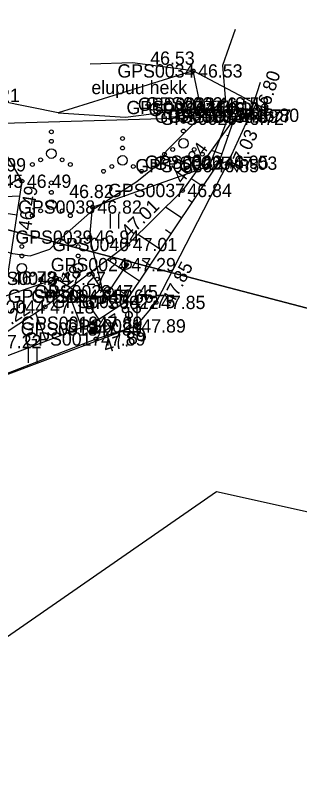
# Model space of a CAD drawing. Extents: x 551623 to 559850, y 6561220 to 6567135.
# Drawn here: x 555082.96 to 555097.94, y 6565612.88 to 6565653.59 of the extents above; entities that cross this region are included whole.
import ezdxf

# ---------------------------------------------------------------- set-up
doc = ezdxf.new("R2010")
doc.units = 0
for name, color, linetype in [('AED', 7, 'Continuous'), ('ELRAJATISMP', 7, 'Continuous'), ('HALJASTUS', 7, 'Continuous'), ('KORGUS-EH2000', 7, 'Continuous'), ('LIIKLUS', 7, 'Continuous'), ('MOOTKORG-EH2000', 7, 'Continuous'), ('MOOTMPUNKT', 7, 'Continuous'), ('MOOTNR', 7, 'Continuous'), ('MOOTPIIR', 7, 'Continuous'), ('MPKAABEL', 7, 'Continuous'), ('PIIR', 7, 'Continuous'), ('POST', 7, 'Continuous'), ('RELJEEF', 7, 'Continuous'), ('TEE', 7, 'Continuous')]:
    doc.layers.add(name, color=color, linetype=linetype)

msp = doc.modelspace()

# ---------------------------------------------------------------- linework, layer by layer
at = {"layer": 'AED'}
for p, q in [((555094.782, 6565648.41), (555094.782, 6565648.16)), ((555094.782, 6565648.41), (555095.032, 6565648.41)), ((555095.032, 6565648.41), (555095.032, 6565648.16)), ((555094.782, 6565648.16), (555095.032, 6565648.16))]:
    msp.add_line(p, q, dxfattribs=at)
msp.add_lwpolyline([(555057.142, 6565653.162), (555060.763, 6565649.947), (555063.868, 6565647.57), (555078.093, 6565647.789), (555094.907, 6565648.285)], dxfattribs=at)
at = {"layer": 'ELRAJATISMP'}
for p, q in [((555093.694, 6565648.481), (555093.669, 6565649.077)), ((555093.423, 6565648.47), (555093.398, 6565649.066))]:
    msp.add_line(p, q, dxfattribs=at)
msp.add_lwpolyline([(555094.155, 6565648.501), (555092.962, 6565648.45), (555092.937, 6565649.046), (555094.13, 6565649.097)], close=True, dxfattribs=at)
at = {"layer": 'HALJASTUS'}
for p, q in [((555087.949, 6565643.125), (555087.949, 6565642.364)), ((555088.404, 6565643.125), (555088.404, 6565642.364)), ((555088.917, 6565638.214), (555088.917, 6565637.453)), ((555089.372, 6565638.214), (555089.372, 6565637.453)), ((555083.631, 6565636.042), (555083.631, 6565635.281)), ((555084.086, 6565636.042), (555084.086, 6565635.281))]:
    msp.add_line(p, q, dxfattribs=at)
for points in [[(555055.505, 6565651.803), (555062.627, 6565646.926), (555070.89, 6565634.851), (555085.128, 6565639.729), (555086.548, 6565638.793), (555087.649, 6565638.791), (555086.883, 6565641.904), (555087.023, 6565643.49), (555093.202, 6565645.67), (555094.219, 6565648.275)], [(555085.208, 6565648.465), (555088.768, 6565648.222), (555092.737, 6565648.737), (555092.332, 6565650.666), (555089.132, 6565651.096), (555086.907, 6565651.015)]]:
    msp.add_lwpolyline(points, dxfattribs=at)
for centre, radius in [((555091.819, 6565647.998), 0.1), ((555084.858, 6565647.455), 0.1), ((555091.819, 6565647.498), 0.1), ((555084.858, 6565646.955), 0.1), ((555088.61, 6565647.101), 0.1), ((555091.819, 6565646.848), 0.25), ((555088.61, 6565646.601), 0.1), ((555084.858, 6565646.305), 0.25), ((555090.819, 6565646.273), 0.1), ((555091.254, 6565646.523), 0.1), ((555092.384, 6565646.523), 0.1), ((555092.819, 6565646.273), 0.1), ((555083.858, 6565645.73), 0.1), ((555084.293, 6565645.98), 0.1), ((555085.423, 6565645.98), 0.1), ((555085.858, 6565645.73), 0.1), ((555088.61, 6565645.951), 0.25), ((555087.61, 6565645.376), 0.1), ((555088.045, 6565645.626), 0.1), ((555089.175, 6565645.626), 0.1), ((555089.61, 6565645.376), 0.1), ((555084.858, 6565644.763), 0.1), ((555084.858, 6565644.263), 0.1), ((555084.858, 6565643.613), 0.25), ((555084.293, 6565643.288), 0.1), ((555085.423, 6565643.288), 0.1), ((555083.858, 6565643.038), 0.1), ((555085.858, 6565643.038), 0.1), ((555083.301, 6565641.411), 0.1), ((555086.274, 6565641.411), 0.1), ((555083.301, 6565640.911), 0.1), ((555086.274, 6565640.911), 0.1), ((555083.301, 6565640.261), 0.25), ((555086.274, 6565640.261), 0.25), ((555083.866, 6565639.936), 0.1), ((555084.301, 6565639.686), 0.1), ((555085.274, 6565639.686), 0.1), ((555085.709, 6565639.936), 0.1), ((555086.839, 6565639.936), 0.1), ((555087.274, 6565639.686), 0.1)]:
    msp.add_circle(centre, radius, dxfattribs=at)
at = {"layer": 'KORGUS-EH2000'}
for centre in [(555092.332, 6565650.666), (555095.317, 6565648.328), (555094.165, 6565645.802), (555083.306, 6565644.851), (555091.768, 6565644.364), (555087.023, 6565643.49), (555086.883, 6565641.904), (555088.888, 6565641.514), (555090.377, 6565638.461), (555084.532, 6565638.225), (555087.05, 6565637.366), (555087.215, 6565636.533)]:
    msp.add_circle(centre, 0.1, dxfattribs=at)
at = {"layer": 'LIIKLUS'}
msp.add_line((555088.818, 6565640.454), (555087.867, 6565639.026), dxfattribs=at)
for centre, radius in [((555088.818, 6565640.454), 0.25), ((555088.818, 6565640.454), 0.05), ((555087.867, 6565639.026), 0.25), ((555087.867, 6565639.026), 0.05)]:
    msp.add_circle(centre, radius, dxfattribs=at)
at = {"layer": 'MOOTMPUNKT'}
for centre in [(555092.332, 6565650.666), (555092.737, 6565648.737), (555093.336, 6565648.912), (555093.744, 6565648.929), (555093.756, 6565648.635), (555094.219, 6565648.275), (555094.519, 6565648.167), (555094.907, 6565648.285), (555095.317, 6565648.328), (555093.706, 6565645.854), (555094.165, 6565645.802), (555093.202, 6565645.67), (555083.306, 6565644.851), (555091.768, 6565644.364), (555087.023, 6565643.49), (555086.883, 6565641.904), (555088.888, 6565641.514), (555088.818, 6565640.454), (555085.128, 6565639.729), (555087.867, 6565639.026), (555086.548, 6565638.793), (555087.649, 6565638.791), (555088.79, 6565638.512), (555090.377, 6565638.461), (555084.532, 6565638.225), (555087.05, 6565637.366), (555089.342, 6565637.222), (555087.017, 6565637.061), (555087.215, 6565636.533)]:
    msp.add_circle(centre, 0.1, dxfattribs=at)
at = {"layer": 'MOOTPIIR'}
msp.add_lwpolyline([(555050.244, 6565639.614), (555053.358, 6565643.906), (555058.43, 6565638.637), (555062.706, 6565634.391), (555065.829, 6565631.998), (555069.987, 6565631.13), (555073.594, 6565631.301), (555077.505, 6565632.778), (555089.342, 6565637.222), (555090.377, 6565638.461), (555094.165, 6565645.802), (555095.317, 6565648.328), (555095.66, 6565648.918), (555092.332, 6565650.666), (555085.208, 6565648.465), (555080.589, 6565649.38), (555070.954, 6565650.337), (555063.92, 6565649.728), (555057.142, 6565653.162), (555057.121, 6565656.605), (555043.846, 6565668.219)], dxfattribs=at)
at = {"layer": 'MPKAABEL'}
for points in [[(555016.481, 6565670.066), (555020.706, 6565667.922), (555024.517, 6565664.875), (555027.056, 6565662.52), (555029.673, 6565661.024), (555034.413, 6565659.21), (555039.915, 6565656.802), (555046.244, 6565654.185), (555052.975, 6565650.153), (555059.391, 6565646.912), (555059.766, 6565646.536), (555063.804, 6565646.065), (555068.88, 6565645.207), (555082.81, 6565641.043), (555083.734, 6565640.909), (555084.772, 6565641.269), (555085.39, 6565641.873), (555087.19, 6565643.44), (555089.359, 6565644.841), (555090.654, 6565645.869), (555090.907, 6565646.435), (555093.14, 6565648.67), (555093.546, 6565648.774)], [(555093.546, 6565648.774), (555094.048, 6565649.031), (555093.893, 6565650.964), (555094.566, 6565652.873)]]:
    msp.add_lwpolyline(points, dxfattribs=at)
at = {"layer": 'PIIR'}
for points in [[(555524.79, 6565820.16), (555464.46, 6565652.92), (555447.97, 6565611.96), (555353.12, 6565523.87), (555343.14, 6565512.46), (555302.6, 6565539.71), (555242.37, 6565583.94), (555179.42, 6565586.32), (555138.98, 6565580.6), (555121.18, 6565602.26), (555116.17, 6565610.5), (555109.96, 6565624.83), (555093.56, 6565628.47), (555079.04, 6565618.4), (555074.13, 6565607.82), (555075.34, 6565593.24), (555091.74, 6565551.94), (555171.91, 6565394.64), (555191.35, 6565341.19)], [(555147.74, 6565789.33), (555183.27, 6565722.97), (555183.08, 6565715.21), (555166.23, 6565703.46), (555159.38, 6565687.44), (555141.63, 6565659.29), (555137.2, 6565645.72), (555136.5, 6565633.07), (555130.73, 6565621.32), (555129.77, 6565611.2), (555114.24, 6565634), (555063.43, 6565647.29), (555047.17, 6565654.02), (554847.58, 6565749.85)], [(555172.72, 6565345.23), (555166.64, 6565360.5), (555160.07, 6565375.54), (555144.16, 6565410.6), (555124.27, 6565454.45), (555113.82, 6565475.68), (555076.76, 6565542.38), (555065.78, 6565566.7), (555060.42, 6565583.26), (555057.22, 6565600.73), (555056.61, 6565622.91), (555063.43, 6565647.29), (555114.24, 6565634), (555129.77, 6565611.2), (555130.73, 6565621.32), (555138.66, 6565615.26), (555160.12, 6565598.86), (555193.24, 6565604.68)]]:
    msp.add_lwpolyline(points, dxfattribs=at)
at = {"layer": 'POST'}
msp.add_line((555086.84, 6565636.884), (555087.193, 6565637.238), dxfattribs=at)
msp.add_circle((555087.017, 6565637.061), 0.25, dxfattribs=at)
for radius, start, end in [(0.225, 224.8541, 45.0356), (0.2, 224.8427, 45.047), (0.175, 224.8281, 45.0616), (0.15, 224.8087, 45.081), (0.125, 224.7814, 45.1083), (0.1, 224.7406, 45.1491), (0.075, 224.6725, 45.2172), (0.05, 224.5363, 45.3534), (0.025, 224.1278, 45.7619)]:
    msp.add_arc((555087.017, 6565637.061), radius, start, end, dxfattribs=at)
at = {"layer": 'RELJEEF'}
for p, q in [((555094.187, 6565647.224), (555094.103, 6565647.253)), ((555093.856, 6565646.28), (555093.296, 6565646.477)), ((555093.401, 6565645.398), (555093.222, 6565645.518)), ((555083.205, 6565645.02), (555082.147, 6565644.385)), ((555092.845, 6565644.567), (555092.218, 6565644.987)), ((555083.184, 6565644.057), (555079.413, 6565643.911)), ((555092.288, 6565643.736), (555092.082, 6565643.875)), ((555091.732, 6565642.905), (555090.874, 6565643.48)), ((555083.032, 6565643.069), (555081.97, 6565643.233)), ((555091.176, 6565642.075), (555090.867, 6565642.281)), ((555090.619, 6565641.244), (555089.423, 6565642.044)), ((555089.507, 6565639.582), (555087.822, 6565640.709)), ((555090.063, 6565640.413), (555089.644, 6565640.693)), ((555088.195, 6565638.12), (555086.933, 6565640.038)), ((555086.462, 6565637.143), (555085.713, 6565639.116)), ((555088.95, 6565638.751), (555088.358, 6565639.147)), ((555087.36, 6565637.57), (555086.992, 6565638.13)), ((555084.592, 6565636.434), (555084.035, 6565637.9)), ((555085.527, 6565636.788), (555085.333, 6565637.298)), ((555083.657, 6565636.079), (555083.513, 6565636.457))]:
    msp.add_line(p, q, dxfattribs=at)
for points in [[(555033.894, 6565670.212), (555034.614, 6565663.057), (555035.301, 6565660.376), (555036.779, 6565657.701), (555046.65, 6565650.974), (555053.976, 6565644.662), (555059.218, 6565638.966), (555063.006, 6565635.065), (555066.558, 6565633.276), (555069.932, 6565631.832), (555073.49, 6565632.167), (555077.147, 6565633.608), (555087.05, 6565637.366), (555088.79, 6565638.512), (555093.706, 6565645.854), (555094.519, 6565648.167)], [(555094.519, 6565648.167), (555091.768, 6565644.364), (555088.888, 6565641.514), (555084.532, 6565638.225), (555081.733, 6565636.397), (555078.271, 6565636.1), (555072.848, 6565637.573), (555070.427, 6565635.378), (555065.399, 6565641.782), (555058.433, 6565645.588), (555055.507, 6565651.786), (555048.138, 6565656.889), (555042.979, 6565656.577), (555037.014, 6565660.866), (555035.735, 6565662.759), (555033.894, 6565670.212)], [(555073.277, 6565651.44), (555074.896, 6565649.961), (555080.589, 6565649.38), (555083.306, 6565644.851), (555082.521, 6565639.75), (555078.271, 6565636.1)]]:
    msp.add_lwpolyline(points, dxfattribs=at)
at = {"layer": 'TEE'}
msp.add_lwpolyline([(555020.473, 6565663.799), (555033.164, 6565657.977), (555034.731, 6565658.02), (555036.161, 6565657.119), (555036.314, 6565656.164), (555045.718, 6565650.093), (555053.358, 6565643.906), (555058.43, 6565638.637), (555062.706, 6565634.391), (555065.829, 6565631.998), (555069.987, 6565631.13), (555073.594, 6565631.301), (555077.505, 6565632.778), (555087.215, 6565636.533), (555089.342, 6565637.222), (555090.377, 6565638.461), (555094.165, 6565645.802), (555095.317, 6565648.328), (555095.882, 6565650.082)], dxfattribs=at)

# ---------------------------------------------------------------- texts
at = {"layer": 'HALJASTUS'}
msp.add_text('elupuu hekk', height=0.7, dxfattribs=at).set_placement((555086.968, 6565649.442))
at = {"layer": 'KORGUS-EH2000'}
for s, p in [(' 46.53', (555089.81, 6565650.99)), (' 46.82', (555085.54, 6565643.963)), (' 46.94', (555086.883, 6565641.554))]:
    msp.add_text(s, height=0.7, dxfattribs=at).set_placement(p)
for s, rotation, p in [(' 46.80', 72.1542, (555096.15, 6565648.06)), (' 47.03', 65.4858, (555094.692, 6565645.008)), (' 46.84', 54.1243, (555091.626, 6565644.466)), (' 46.49', 81.2474, (555083.749, 6565641.976)), (' 47.01', 44.69, (555088.765, 6565641.639)), (' 47.85', 62.702, (555091.154, 6565638.06)), (' 47.18', 37.062, (555084.427, 6565638.365)), (' 47.80', 33.3438, (555087.531, 6565636.635)), (' 47.22', 33.1544, (555081.638, 6565636.543)), (' 47.89', 17.9423, (555087.484, 6565635.701))]:
    msp.add_text(s, height=0.7, rotation=rotation, dxfattribs=at).set_placement(p)
at = {"layer": 'MOOTKORG-EH2000'}
for s, p in [(' 46.53', (555092.332, 6565650.316)), (' 46.21', (555080.589, 6565649.03)), (' 46.61', (555092.737, 6565648.387)), (' 46.51', (555093.336, 6565648.562)), (' 46.53', (555093.744, 6565648.579)), (' 46.61', (555093.756, 6565648.285)), (' 46.80', (555095.317, 6565647.978)), (' 46.69', (555094.219, 6565647.925)), (' 46.72', (555094.519, 6565647.817)), (' 46.77', (555094.907, 6565647.935)), (' 45.99', (555080.919, 6565645.368)), (' 46.85', (555093.202, 6565645.32)), (' 46.95', (555093.706, 6565645.504)), (' 47.03', (555094.165, 6565645.452)), (' 46.49', (555083.306, 6565644.501)), (' 46.84', (555091.768, 6565644.014)), (' 46.82', (555087.023, 6565643.14)), (' 46.94', (555086.883, 6565641.554)), (' 47.01', (555088.888, 6565641.164)), (' 47.29', (555088.818, 6565640.104)), (' 46.78', (555082.521, 6565639.4)), (' 47.27', (555085.128, 6565639.379)), (' 47.45', (555087.867, 6565638.676)), (' 47.52', (555086.548, 6565638.442)), (' 47.66', (555087.649, 6565638.441)), (' 47.18', (555084.532, 6565637.875)), (' 47.75', (555088.79, 6565638.162)), (' 47.85', (555090.377, 6565638.111)), (' 47.80', (555087.05, 6565637.016)), (' 47.80', (555087.017, 6565636.711)), (' 47.89', (555089.342, 6565636.872)), (' 47.89', (555087.215, 6565636.183)), (' 47.22', (555081.733, 6565636.047))]:
    msp.add_text(s, height=0.7, dxfattribs=at).set_placement(p)
at = {"layer": 'MOOTNR'}
for s, p in [('GPS0034 ', (555088.342, 6565650.316)), ('GPS0035 ', (555088.817, 6565648.387)), ('GPS0033 ', (555089.416, 6565648.562)), ('GPS0032 ', (555089.824, 6565648.579)), ('GPS0031 ', (555089.976, 6565648.285)), ('GPS0027 ', (555091.397, 6565647.978)), ('GPS0030 ', (555090.3, 6565647.925)), ('GPS0029 ', (555090.599, 6565647.817)), ('GPS0028 ', (555090.987, 6565647.935)), ('GPS0036 ', (555089.282, 6565645.32)), ('GPS0026 ', (555089.786, 6565645.504)), ('GPS0025 ', (555090.246, 6565645.452)), ('GPS0045 ', (555079.316, 6565644.501)), ('GPS0037 ', (555087.848, 6565644.014)), ('GPS0038 ', (555083.104, 6565643.14)), ('GPS0039 ', (555082.963, 6565641.554)), ('GPS0040 ', (555084.898, 6565641.164)), ('GPS0024 ', (555084.828, 6565640.104)), ('GPS0043 ', (555081.139, 6565639.379)), ('GPS0023 ', (555083.947, 6565638.676)), ('GPS0042 ', (555082.558, 6565638.442)), ('GPS0041 ', (555083.799, 6565638.441)), ('GPS0044 ', (555080.473, 6565637.875)), ('GPS0020 ', (555084.87, 6565638.162)), ('GPS0022 ', (555086.457, 6565638.111)), ('GPS0019 ', (555083.27, 6565637.016)), ('GPS0018 ', (555083.237, 6565636.711)), ('GPS0021 ', (555085.562, 6565636.872)), ('GPS0017 ', (555083.435, 6565636.183))]:
    msp.add_text(s, height=0.7, dxfattribs=at).set_placement(p)

doc.saveas('drawing.dxf')
